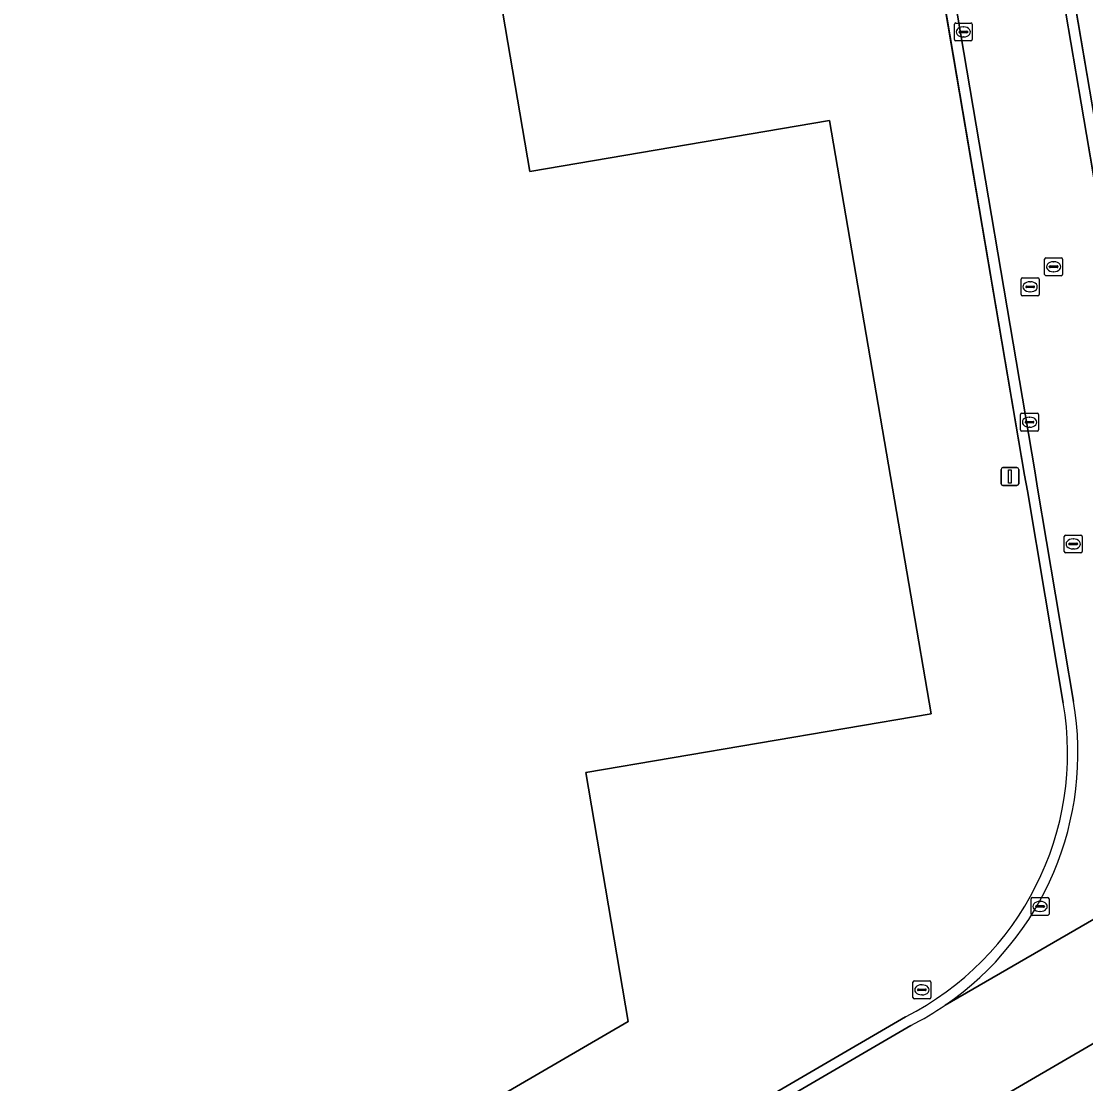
# Model space of a CAD drawing. Extents: x 154324 to 155744, y 382937 to 384188.
# Drawn here: x 154726.9 to 154786.3, y 383087 to 383146.3 of the extents above; entities that cross this region are included whole.
import ezdxf

# ---------------------------------------------------------------- set-up
doc = ezdxf.new("R2010")
doc.units = 0
for name, color, linetype in [('IMGEO_Berm_groen', 7, 'Continuous'), ('IMGEO_Brandkraan', 7, 'Continuous'), ('IMGEO_Erf', 7, 'Continuous'), ('IMGEO_Kolk', 7, 'Continuous'), ('IMGEO_Lichtmast', 7, 'Continuous'), ('IMGEO_Pand', 7, 'Continuous'), ('IMGEO_Rijbaan_lokaal_gesloten', 7, 'Continuous'), ('IMGEO_Rijbaan_lokaal_open', 7, 'Continuous'), ('IMGEO_Rioolput', 7, 'Continuous')]:
    doc.layers.add(name, color=color, linetype=linetype)

msp = doc.modelspace()

# ---------------------------------------------------------------- linework, layer by layer
at = {"layer": 'IMGEO_Berm_groen'}
msp.add_lwpolyline([(154991.527, 383204.587), (154991.288, 383204.465), (154988.643, 383202.929), (154972.989, 383194.067), (154922.655, 383165.821), (154870.558, 383136.478), (154807.99, 383101.454), (154807.406, 383100.983), (154799.353, 383096.592), (154796.646, 383095.015), (154788.616, 383090.336), (154781.163, 383085.993), (154710.177, 383044.63)], dxfattribs=at)
at = {"layer": 'IMGEO_Brandkraan'}
for p, q in [((154776.692, 383091.828), (154776.692, 383092.68)), ((154776.767, 383092.754), (154777.619, 383092.754)), ((154777.18, 383092.534), (154777.205, 383092.534)), ((154777.693, 383092.68), (154777.693, 383091.828)), ((154776.951, 383092.248), (154776.951, 383092.26)), ((154777.389, 383092.211), (154776.991, 383092.211)), ((154776.994, 383092.297), (154777.392, 383092.297)), ((154777.203, 383091.974), (154777.178, 383091.974)), ((154777.435, 383092.26), (154777.435, 383092.248)), ((154777.619, 383091.754), (154776.767, 383091.754))]:
    msp.add_line(p, q, dxfattribs=at)
for points in [[(154776.692, 383091.828), (154776.692, 383092.68)], [(154776.767, 383092.754), (154777.619, 383092.754)], [(154777.693, 383092.68), (154777.693, 383091.828)], [(154777.619, 383091.754), (154776.767, 383091.754)]]:
    msp.add_lwpolyline(points, dxfattribs=at)
for centre, radius, start, end in [((154776.769, 383092.678), 0.0765, 91.55205, 178.44795), ((154776.769, 383092.678), 0.0765, 91.55205, 178.44795), ((154777.617, 383092.678), 0.0765, 1.55205, 88.44795), ((154777.617, 383092.678), 0.0765, 1.55205, 88.44795), ((154776.991, 383092.257), 0.0403, 85.87752, 175.75265), ((154776.988, 383092.247), 0.0366, 178.93798, 274.71019), ((154777.392, 383092.254), 0.043, 264.86636, 352.45326), ((154777.396, 383092.259), 0.0386, 1.73085, 96.63898), ((154776.769, 383091.83), 0.0765, 181.55205, 268.44795), ((154776.769, 383091.83), 0.0765, 181.55205, 268.44795), ((154777.617, 383091.83), 0.0765, 271.55205, 358.44795), ((154777.617, 383091.83), 0.0765, 271.55205, 358.44795)]:
    msp.add_arc(centre, radius, start, end, dxfattribs=at)
for centre, major_axis, ratio, start_param, end_param in [((154777.179, 383092.254), (-0.387, 0.002), 0.722429, 4.712389, 7.853982), ((154777.204, 383092.254), (-0.39, 0.002), 0.717154, 1.570796, 4.712389)]:
    msp.add_ellipse(centre, major_axis=major_axis, ratio=ratio, start_param=start_param, end_param=end_param, dxfattribs=at)
at = {"layer": 'IMGEO_Erf'}
for points in [[(154895.555, 383525.105), (154815.631, 383511.491), (154769.142, 383503.586), (154738.941, 383498.446), (154740.73, 383488.046), (154747.205, 383489.164), (154747.249, 383488.903), (154816.103, 383500.628), (154832.973, 383401.91), (154774.289, 383391.513), (154774.272, 383391.618), (154764.109, 383389.855), (154762.786, 383389.626), (154771.187, 383339.881), (154753.525, 383336.758), (154753.644, 383336.061), (154760.59, 383295.341), (154764.656, 383271.373), (154789.971, 383122.382), (154790.21, 383121.247)], [(154768.888, 383203.55), (154767.679, 383203.343), (154761.551, 383202.29), (154766.47, 383173.497), (154749.734, 383170.631), (154750.567, 383165.742), (154750.633, 383165.352), (154755.304, 383137.941), (154772.038, 383140.798), (154777.714, 383107.671), (154758.432, 383104.381), (154760.793, 383090.488), (154728.376, 383071.611)], [(154785.081, 383108.269), (154784.075, 383114.236), (154783.083, 383120.121), (154782.924, 383120.992), (154768.888, 383203.55)], [(154714.846, 383054.942), (154776.268, 383090.742)]]:
    msp.add_lwpolyline(points, dxfattribs=at)
msp.add_arc((154768.813, 383105.47), 16.507, 296.84711, 9.76417, dxfattribs=at)
at = {"layer": 'IMGEO_Kolk'}
for p, q in [((154779.004, 383145.311), (154779.004, 383146.163)), ((154779.079, 383146.237), (154779.931, 383146.237)), ((154779.492, 383146.017), (154779.517, 383146.017)), ((154780.005, 383146.163), (154780.005, 383145.311)), ((154779.263, 383145.731), (154779.263, 383145.743)), ((154779.701, 383145.694), (154779.303, 383145.694)), ((154779.306, 383145.78), (154779.704, 383145.78)), ((154779.515, 383145.457), (154779.49, 383145.457)), ((154779.747, 383145.743), (154779.747, 383145.731)), ((154779.931, 383145.237), (154779.079, 383145.237)), ((154782.699, 383123.523), (154782.699, 383124.375)), ((154782.774, 383124.449), (154783.626, 383124.449)), ((154783.001, 383123.992), (154783.399, 383123.992)), ((154783.187, 383124.229), (154783.212, 383124.229)), ((154783.7, 383124.375), (154783.7, 383123.523)), ((154783.626, 383123.449), (154782.774, 383123.449)), ((154782.958, 383123.943), (154782.958, 383123.955)), ((154783.396, 383123.906), (154782.998, 383123.906)), ((154783.21, 383123.669), (154783.185, 383123.669)), ((154783.442, 383123.955), (154783.442, 383123.943)), ((154783.287, 383096.485), (154783.287, 383097.337)), ((154783.362, 383097.411), (154784.214, 383097.411)), ((154784.288, 383097.337), (154784.288, 383096.485)), ((154783.546, 383096.905), (154783.546, 383096.917)), ((154783.984, 383096.868), (154783.586, 383096.868)), ((154783.589, 383096.954), (154783.987, 383096.954)), ((154783.798, 383096.631), (154783.773, 383096.631)), ((154783.775, 383097.191), (154783.8, 383097.191)), ((154784.03, 383096.917), (154784.03, 383096.905)), ((154784.214, 383096.411), (154783.362, 383096.411))]:
    msp.add_line(p, q, dxfattribs=at)
for points in [[(154779.004, 383145.311), (154779.004, 383146.163)], [(154779.079, 383146.237), (154779.931, 383146.237)], [(154780.005, 383146.163), (154780.005, 383145.311)], [(154779.931, 383145.237), (154779.079, 383145.237)], [(154782.699, 383123.523), (154782.699, 383124.375)], [(154782.774, 383124.449), (154783.626, 383124.449)], [(154783.7, 383124.375), (154783.7, 383123.523)], [(154783.626, 383123.449), (154782.774, 383123.449)], [(154783.287, 383096.485), (154783.287, 383097.337)], [(154783.362, 383097.411), (154784.214, 383097.411)], [(154784.288, 383097.337), (154784.288, 383096.485)], [(154784.214, 383096.411), (154783.362, 383096.411)]]:
    msp.add_lwpolyline(points, dxfattribs=at)
for centre, radius, start, end in [((154779.081, 383146.161), 0.0765, 91.55205, 178.44795), ((154779.081, 383146.161), 0.0765, 91.55205, 178.44795), ((154779.929, 383146.161), 0.0765, 1.55205, 88.44795), ((154779.929, 383146.161), 0.0765, 1.55205, 88.44795), ((154779.303, 383145.74), 0.0403, 85.87752, 175.75265), ((154779.3, 383145.73), 0.0366, 178.93798, 274.71019), ((154779.704, 383145.737), 0.043, 264.86636, 352.45326), ((154779.708, 383145.742), 0.0386, 1.73085, 96.63898), ((154779.081, 383145.313), 0.0765, 181.55205, 268.44795), ((154779.081, 383145.313), 0.0765, 181.55205, 268.44795), ((154779.929, 383145.313), 0.0765, 271.55205, 358.44795), ((154779.929, 383145.313), 0.0765, 271.55205, 358.44795), ((154782.776, 383124.373), 0.0765, 91.55205, 178.44795), ((154782.776, 383124.373), 0.0765, 91.55205, 178.44795), ((154782.998, 383123.952), 0.0403, 85.87752, 175.75265), ((154783.403, 383123.954), 0.0386, 1.73085, 96.63898), ((154783.624, 383124.373), 0.0765, 1.55205, 88.44795), ((154783.624, 383124.373), 0.0765, 1.55205, 88.44795), ((154782.776, 383123.525), 0.0765, 181.55205, 268.44795), ((154782.776, 383123.525), 0.0765, 181.55205, 268.44795), ((154782.995, 383123.942), 0.0366, 178.93798, 274.71019), ((154783.399, 383123.949), 0.043, 264.86636, 352.45326), ((154783.624, 383123.525), 0.0765, 271.55205, 358.44795), ((154783.624, 383123.525), 0.0765, 271.55205, 358.44795), ((154783.364, 383097.335), 0.0765, 91.55205, 178.44795), ((154783.364, 383097.335), 0.0765, 91.55205, 178.44795), ((154784.212, 383097.335), 0.0765, 1.55205, 88.44795), ((154784.212, 383097.335), 0.0765, 1.55205, 88.44795), ((154783.586, 383096.914), 0.0403, 85.87752, 175.75265), ((154783.583, 383096.904), 0.0366, 178.93798, 274.71019), ((154783.987, 383096.911), 0.043, 264.86636, 352.45326), ((154783.991, 383096.916), 0.0386, 1.73085, 96.63898), ((154783.364, 383096.487), 0.0765, 181.55205, 268.44795), ((154783.364, 383096.487), 0.0765, 181.55205, 268.44795), ((154784.212, 383096.487), 0.0765, 271.55205, 358.44795), ((154784.212, 383096.487), 0.0765, 271.55205, 358.44795)]:
    msp.add_arc(centre, radius, start, end, dxfattribs=at)
for centre, major_axis, ratio, start_param, end_param in [((154779.491, 383145.737), (-0.387, 0.002), 0.722429, 4.712389, 7.853982), ((154779.516, 383145.737), (-0.39, 0.002), 0.717154, 1.570796, 4.712389), ((154783.186, 383123.949), (-0.387, 0.002), 0.722429, 4.712389, 7.853982), ((154783.211, 383123.949), (-0.39, 0.002), 0.717154, 1.570796, 4.712389), ((154783.774, 383096.911), (-0.387, 0.002), 0.722429, 4.712389, 7.853982), ((154783.799, 383096.911), (-0.39, 0.002), 0.717154, 1.570796, 4.712389)]:
    msp.add_ellipse(centre, major_axis=major_axis, ratio=ratio, start_param=start_param, end_param=end_param, dxfattribs=at)
at = {"layer": 'IMGEO_Lichtmast'}
for p, q in [((154781.609, 383120.515), (154781.609, 383121.315)), ((154781.609, 383121.315), (154781.609, 383120.515)), ((154781.709, 383121.415), (154782.499, 383121.415)), ((154782.499, 383121.415), (154781.709, 383121.415)), ((154782.599, 383121.315), (154782.599, 383120.515)), ((154782.599, 383120.515), (154782.599, 383121.315)), ((154782.499, 383120.415), (154781.709, 383120.415)), ((154781.709, 383120.415), (154782.499, 383120.415))]:
    msp.add_line(p, q, dxfattribs=at)
msp.add_lwpolyline([(154782.029, 383121.29), (154782.179, 383121.29), (154782.179, 383120.54), (154782.029, 383120.54), (154782.029, 383121.29)], dxfattribs=at)
for centre, start, end in [((154781.709, 383121.315), 90, 180), ((154781.709, 383121.315), 90, 180), ((154782.499, 383121.315), 0, 90), ((154782.499, 383121.315), 360, 90), ((154781.709, 383120.515), 180, 270), ((154781.709, 383120.515), 180, 270), ((154782.499, 383120.515), 270, 0), ((154782.499, 383120.515), 270, 0)]:
    msp.add_arc(centre, 0.1, start, end, dxfattribs=at)
at = {"layer": 'IMGEO_Pand'}
msp.add_lwpolyline([(154749.734, 383170.631), (154766.47, 383173.497), (154761.551, 383202.29), (154680.67, 383188.498), (154696.762, 383093.859), (154708.101, 383095.793), (154713.674, 383063.037), (154728.376, 383071.611), (154760.793, 383090.488), (154758.432, 383104.381), (154777.714, 383107.671), (154772.038, 383140.798), (154755.304, 383137.941), (154750.633, 383165.352), (154750.567, 383165.742)], close=True, dxfattribs=at)
at = {"layer": 'IMGEO_Rijbaan_lokaal_gesloten'}
for points in [[(154679.262, 383733.146), (154679.932, 383729.186), (154748.649, 383326.312), (154783.501, 383121.229), (154783.65, 383120.265), (154785.662, 383108.357)], [(154785.662, 383108.357), (154783.65, 383120.265), (154783.501, 383121.229), (154748.649, 383326.312), (154679.932, 383729.186), (154679.262, 383733.146)], [(154678.701, 383732.937), (154679.408, 383729.153), (154695.215, 383636.16), (154695.756, 383632.978), (154705.978, 383572.84), (154731.566, 383423.069), (154733.045, 383414.37), (154733.72, 383410.4), (154735.43, 383400.34), (154736.067, 383396.591), (154752.101, 383302.287), (154752.647, 383299.072), (154768.888, 383203.55), (154782.924, 383120.992), (154783.083, 383120.121), (154784.075, 383114.236), (154785.081, 383108.269)], [(154789.626, 383121.11), (154789.028, 383124.401), (154786.387, 383140.019), (154764.039, 383271.324), (154739.67, 383414.346), (154710.408, 383586.003)], [(154710.177, 383044.63), (154781.163, 383085.993), (154788.616, 383090.336), (154796.646, 383095.015), (154799.353, 383096.592), (154807.406, 383100.983), (154807.99, 383101.454), (154870.558, 383136.478), (154922.655, 383165.821), (154972.989, 383194.067), (154988.643, 383202.929), (154991.288, 383204.465), (154991.527, 383204.587), (154994.571, 383206.14), (154995.341, 383206.576), (155027.965, 383225.065), (155055.755, 383240.815)], [(154811.111, 383110.268), (154778.498, 383091.402)], [(154778.498, 383091.402), (154811.111, 383110.268)], [(154776.268, 383090.742), (154714.846, 383054.942)], [(154776.571, 383090.255), (154715.149, 383054.429)], [(154715.149, 383054.429), (154776.571, 383090.255)]]:
    msp.add_lwpolyline(points, dxfattribs=at)
for centre, radius, start, end in [((154768.813, 383105.47), 16.507, 296.84711, 9.76417), ((154768.814, 383105.485), 17.091, 304.51437, 9.67457), ((154768.814, 383105.485), 17.091, 304.51437, 9.67457), ((154768.742, 383105.6), 17.226, 297.03019, 304.49421), ((154768.742, 383105.6), 17.226, 297.03019, 304.49421)]:
    msp.add_arc(centre, radius, start, end, dxfattribs=at)
at = {"layer": 'IMGEO_Rijbaan_lokaal_open'}
for points in [[(154790.21, 383121.247), (154789.971, 383122.382), (154764.656, 383271.373), (154760.59, 383295.341), (154753.644, 383336.061), (154753.525, 383336.758), (154752.336, 383343.729), (154728.935, 383480.918), (154728.091, 383485.864), (154728.085, 383485.902), (154713.13, 383573.573), (154707.825, 383604.929), (154701.974, 383639.508), (154695.815, 383675.911), (154684.789, 383740.236)], [(154684.198, 383740.133), (154685.547, 383732.212), (154710.408, 383586.003), (154739.67, 383414.346), (154764.039, 383271.324), (154786.387, 383140.019), (154789.028, 383124.401), (154789.626, 383121.11)]]:
    msp.add_lwpolyline(points, dxfattribs=at)
at = {"layer": 'IMGEO_Rioolput'}
for p, q in [((154784.044, 383132.202), (154784.044, 383133.054)), ((154784.119, 383133.128), (154784.971, 383133.128)), ((154784.532, 383132.908), (154784.557, 383132.908)), ((154785.045, 383133.054), (154785.045, 383132.202)), ((154784.303, 383132.622), (154784.303, 383132.634)), ((154784.741, 383132.585), (154784.343, 383132.585)), ((154784.346, 383132.671), (154784.744, 383132.671)), ((154784.555, 383132.348), (154784.53, 383132.348)), ((154784.787, 383132.634), (154784.787, 383132.622)), ((154782.733, 383131.082), (154782.733, 383131.934)), ((154782.808, 383132.008), (154783.66, 383132.008)), ((154783.221, 383131.788), (154783.246, 383131.788)), ((154783.734, 383131.934), (154783.734, 383131.082)), ((154784.971, 383132.128), (154784.119, 383132.128)), ((154782.992, 383131.502), (154782.992, 383131.514)), ((154783.43, 383131.465), (154783.032, 383131.465)), ((154783.035, 383131.551), (154783.433, 383131.551)), ((154783.244, 383131.228), (154783.219, 383131.228)), ((154783.476, 383131.514), (154783.476, 383131.502)), ((154783.66, 383131.008), (154782.808, 383131.008)), ((154785.14, 383116.722), (154785.14, 383117.574)), ((154785.215, 383117.648), (154786.067, 383117.648)), ((154785.628, 383117.428), (154785.653, 383117.428)), ((154786.141, 383117.574), (154786.141, 383116.722)), ((154785.399, 383117.142), (154785.399, 383117.154)), ((154785.837, 383117.105), (154785.439, 383117.105)), ((154785.442, 383117.191), (154785.84, 383117.191)), ((154785.651, 383116.868), (154785.626, 383116.868)), ((154785.883, 383117.154), (154785.883, 383117.142)), ((154786.067, 383116.648), (154785.215, 383116.648))]:
    msp.add_line(p, q, dxfattribs=at)
for points in [[(154784.044, 383132.202), (154784.044, 383133.054)], [(154784.119, 383133.128), (154784.971, 383133.128)], [(154785.045, 383133.054), (154785.045, 383132.202)], [(154782.733, 383131.082), (154782.733, 383131.934)], [(154782.808, 383132.008), (154783.66, 383132.008)], [(154783.734, 383131.934), (154783.734, 383131.082)], [(154784.971, 383132.128), (154784.119, 383132.128)], [(154783.66, 383131.008), (154782.808, 383131.008)], [(154785.14, 383116.722), (154785.14, 383117.574)], [(154785.215, 383117.648), (154786.067, 383117.648)], [(154786.141, 383117.574), (154786.141, 383116.722)], [(154786.067, 383116.648), (154785.215, 383116.648)]]:
    msp.add_lwpolyline(points, dxfattribs=at)
for centre, radius, start, end in [((154784.121, 383133.052), 0.0765, 91.55205, 178.44795), ((154784.121, 383133.052), 0.0765, 91.55205, 178.44795), ((154784.969, 383133.052), 0.0765, 1.55205, 88.44795), ((154784.969, 383133.052), 0.0765, 1.55205, 88.44795), ((154784.343, 383132.631), 0.0403, 85.87752, 175.75265), ((154784.34, 383132.621), 0.0366, 178.93798, 274.71019), ((154784.744, 383132.628), 0.043, 264.86636, 352.45326), ((154784.748, 383132.633), 0.0386, 1.73085, 96.63898), ((154782.81, 383131.932), 0.0765, 91.55205, 178.44795), ((154782.81, 383131.932), 0.0765, 91.55205, 178.44795), ((154783.658, 383131.932), 0.0765, 1.55205, 88.44795), ((154783.658, 383131.932), 0.0765, 1.55205, 88.44795), ((154784.121, 383132.204), 0.0765, 181.55205, 268.44795), ((154784.121, 383132.204), 0.0765, 181.55205, 268.44795), ((154784.969, 383132.204), 0.0765, 271.55205, 358.44795), ((154784.969, 383132.204), 0.0765, 271.55205, 358.44795), ((154783.032, 383131.511), 0.0403, 85.87752, 175.75265), ((154783.029, 383131.501), 0.0366, 178.93798, 274.71019), ((154783.433, 383131.508), 0.043, 264.86636, 352.45326), ((154783.437, 383131.513), 0.0386, 1.73085, 96.63898), ((154782.81, 383131.084), 0.0765, 181.55205, 268.44795), ((154782.81, 383131.084), 0.0765, 181.55205, 268.44795), ((154783.658, 383131.084), 0.0765, 271.55205, 358.44795), ((154783.658, 383131.084), 0.0765, 271.55205, 358.44795), ((154785.217, 383117.572), 0.0765, 91.55205, 178.44795), ((154785.217, 383117.572), 0.0765, 91.55205, 178.44795), ((154786.065, 383117.572), 0.0765, 1.55205, 88.44795), ((154786.065, 383117.572), 0.0765, 1.55205, 88.44795), ((154785.439, 383117.151), 0.0403, 85.87752, 175.75265), ((154785.436, 383117.141), 0.0366, 178.93798, 274.71019), ((154785.84, 383117.148), 0.043, 264.86636, 352.45326), ((154785.844, 383117.153), 0.0386, 1.73085, 96.63898), ((154785.217, 383116.724), 0.0765, 181.55205, 268.44795), ((154785.217, 383116.724), 0.0765, 181.55205, 268.44795), ((154786.065, 383116.724), 0.0765, 271.55205, 358.44795), ((154786.065, 383116.724), 0.0765, 271.55205, 358.44795)]:
    msp.add_arc(centre, radius, start, end, dxfattribs=at)
for centre, major_axis, ratio, start_param, end_param in [((154784.531, 383132.628), (-0.387, 0.002), 0.722429, 4.712389, 7.853982), ((154784.556, 383132.628), (-0.39, 0.002), 0.717154, 1.570796, 4.712389), ((154783.22, 383131.508), (-0.387, 0.002), 0.722429, 4.712389, 7.853982), ((154783.245, 383131.508), (-0.39, 0.002), 0.717154, 1.570796, 4.712389), ((154785.627, 383117.148), (-0.387, 0.002), 0.722429, 4.712389, 7.853982), ((154785.652, 383117.148), (-0.39, 0.002), 0.717154, 1.570796, 4.712389)]:
    msp.add_ellipse(centre, major_axis=major_axis, ratio=ratio, start_param=start_param, end_param=end_param, dxfattribs=at)

doc.saveas('drawing.dxf')
